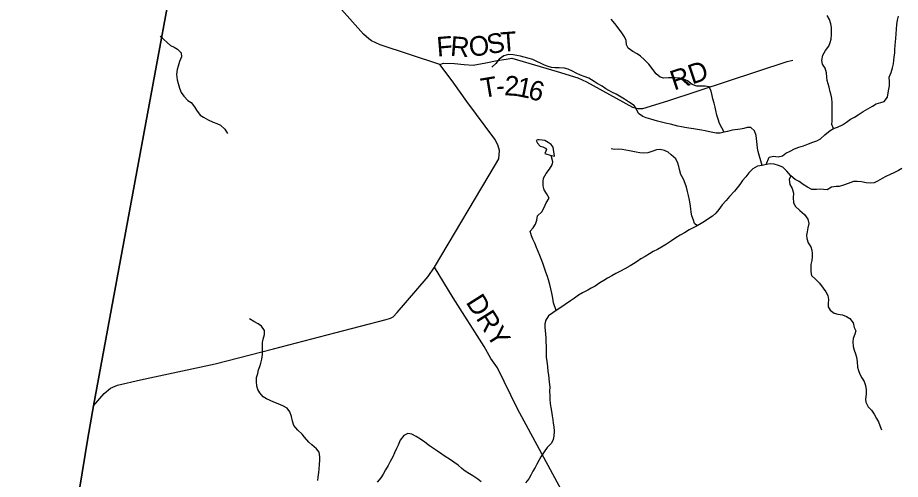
# Model space of a CAD drawing. Extents: x 1578669 to 1989827, y 208020 to 553079.
# Drawn here: x 1722260 to 1735744, y 418953 to 426002 of the extents above; entities that cross this region are included whole.
import ezdxf

# ---------------------------------------------------------------- set-up
doc = ezdxf.new("R2010")
doc.units = 0
for name, color, linetype in [('GM_X_Adjacent_County', 7, 'Continuous'), ('GM_X_County', 7, 'Continuous'), ('GM_X_County_Road', 7, 'Continuous'), ('GM_X_County_Road_Text', 7, 'Continuous'), ('GM_X_Minor_Lake', 7, 'Continuous'), ('GM_X_Minor_River', 7, 'Continuous'), ('GM_X_State_Route', 7, 'Continuous'), ('GM_X_Township', 7, 'Continuous'), ('GM_X_Township_Road', 7, 'Continuous'), ('GM_X_Township_Road_Text', 7, 'Continuous')]:
    doc.layers.add(name, color=color, linetype=linetype)

msp = doc.modelspace()

# ---------------------------------------------------------------- linework, layer by layer
at = {"layer": 'GM_X_Adjacent_County'}
msp.add_lwpolyline([(1729274, 449424), (1727145, 440204), (1727045, 439667), (1726608, 437330), (1726229, 435310), (1725839, 433225), (1725743, 432718), (1725542, 431563), (1725530, 431500), (1723418, 420076), (1723331, 419580), (1722260, 413009)], dxfattribs=at)
at = {"layer": 'GM_X_County'}
msp.add_lwpolyline([(1722260, 413009), (1723331, 419580), (1723418, 420076), (1725530, 431500), (1725542, 431563), (1725743, 432718), (1725839, 433225), (1726229, 435310), (1726608, 437330), (1731391, 437070), (1737649, 436770), (1739572, 436632), (1740249, 436602), (1744285, 436361), (1751291, 435826), (1753632, 435648), (1756376, 435474), (1759601, 435200), (1762690, 434969), (1773240, 434184)], dxfattribs=at)
at = {"layer": 'GM_X_County_Road'}
msp.add_lwpolyline([(1730569, 418787), (1729898, 420029), (1729590, 420654), (1729487, 420796), (1729385, 420979), (1728915, 421722), (1728630, 422190)], dxfattribs=at)
at = {"layer": 'GM_X_Minor_Lake'}
for points in [[(1730409, 423897), (1730459, 423886), (1730441, 424024), (1730409, 424066), (1730365, 424096), (1730313, 424126), (1730275, 424134), (1730225, 424136), (1730205, 424138), (1730183, 424126), (1730203, 424084), (1730243, 424040), (1730281, 424028), (1730323, 424008), (1730339, 423988), (1730329, 423966), (1730311, 423927)], [(1730311, 423927), (1730409, 423897)]]:
    msp.add_lwpolyline(points, dxfattribs=at)
at = {"layer": 'GM_X_Minor_River'}
for points in [[(1733053, 424253), (1732981, 424385), (1732963, 424453), (1732942, 424513), (1732924, 424585), (1732914, 424638), (1732898, 424698), (1732880, 424762), (1732868, 424816), (1732852, 424878), (1732826, 424946), (1732762, 424958), (1732700, 424956), (1732634, 424954), (1732562, 424980), (1732494, 425038), (1732422, 425068), (1732371, 425078), (1732303, 425086), (1732253, 425086), (1732201, 425082), (1732133, 425080), (1732077, 425092), (1732013, 425146), (1731901, 425290), (1731838, 425356), (1731776, 425412), (1731722, 425448), (1731656, 425488), (1731588, 425534), (1731560, 425588), (1731556, 425654), (1731528, 425710), (1731490, 425771), (1731436, 425845), (1731384, 425913), (1731324, 425977)], [(1733696, 423762), (1733740, 423873), (1733808, 423885), (1733878, 423877), (1733944, 423893), (1733997, 423931), (1734059, 423965), (1734127, 424000), (1734195, 424026), (1734265, 424046), (1734341, 424076), (1734405, 424100), (1734469, 424121), (1734526, 424153), (1734592, 424211), (1734672, 424277), (1734722, 424309), (1734786, 424330), (1734858, 424366), (1734920, 424404), (1734985, 424452), (1735043, 424484), (1735101, 424521), (1735177, 424567), (1735317, 424651), (1735373, 424684), (1735445, 424706), (1735498, 424724), (1735548, 424790), (1735556, 424856), (1735568, 424909), (1735580, 424959), (1735580, 425025), (1735572, 425095), (1735602, 425163), (1735626, 425234), (1735640, 425298), (1735646, 425348), (1735650, 425404), (1735658, 425462), (1735662, 425512), (1735666, 425583), (1735668, 425633), (1735676, 425683), (1735680, 425757), (1735684, 425825), (1735692, 425896), (1735702, 425962), (1735718, 426026)], [(1734722, 424309), (1734700, 424372), (1734702, 424422), (1734702, 424500), (1734704, 424568), (1734704, 424705), (1734698, 424767), (1734688, 424817), (1734674, 424871), (1734658, 424941), (1734644, 424991), (1734628, 425045), (1734622, 425096), (1734614, 425162), (1734594, 425230), (1734554, 425294), (1734544, 425348), (1734562, 425430), (1734602, 425499), (1734652, 425569), (1734674, 425621), (1734686, 425675), (1734692, 425746), (1734694, 425796), (1734690, 425850), (1734680, 425910), (1734660, 425972), (1734628, 426036)], [(1724439, 425722), (1724594, 425575), (1724650, 425551), (1724702, 425521), (1724758, 425465), (1724764, 425403), (1724730, 425331), (1724710, 425261), (1724698, 425210), (1724688, 425136), (1724698, 425054), (1724710, 424998), (1724732, 424928), (1724758, 424861), (1724798, 424801), (1724862, 424739), (1724913, 424705), (1724963, 424643), (1724991, 424591), (1725047, 424515), (1725101, 424481), (1725171, 424443), (1725249, 424407), (1725303, 424387), (1725357, 424359), (1725426, 424299), (1725466, 424231)], [(1733632, 423746), (1733602, 423850), (1733586, 423904), (1733570, 423957), (1733562, 424007), (1733556, 424063), (1733540, 424203), (1733518, 424273), (1733459, 424326), (1733405, 424323), (1733355, 424311), (1733301, 424301), (1733175, 424283), (1733105, 424265), (1733053, 424253), (1732991, 424241), (1732932, 424240), (1732878, 424248), (1732828, 424258), (1732762, 424272), (1732706, 424284), (1732646, 424294), (1732584, 424306), (1732514, 424316), (1732453, 424326), (1732399, 424336), (1732347, 424346), (1732289, 424360), (1732235, 424374), (1732179, 424386), (1732093, 424408), (1732035, 424422), (1731981, 424437), (1731930, 424453), (1731862, 424473), (1731812, 424495), (1731746, 424539), (1731714, 424606), (1731676, 424660), (1731606, 424706), (1731530, 424758), (1731454, 424806), (1731403, 424832), (1731347, 424862), (1731293, 424888), (1731243, 424916), (1731187, 424954), (1731115, 424998), (1731065, 425028), (1730985, 425078), (1730913, 425106), (1730860, 425126), (1730792, 425156), (1730738, 425186), (1730670, 425216), (1730614, 425230), (1730532, 425236), (1730466, 425237), (1730416, 425241), (1730365, 425255), (1730309, 425279), (1730255, 425303), (1730181, 425339), (1730129, 425361), (1730053, 425383), (1729999, 425397), (1729941, 425413), (1729883, 425427), (1729830, 425437), (1729760, 425441), (1729688, 425421), (1729618, 425368), (1729564, 425302), (1729506, 425246)], [(1732642, 422824), (1732598, 422860), (1732582, 422910), (1732558, 422978), (1732550, 423032), (1732542, 423082), (1732532, 423157), (1732522, 423217), (1732507, 423289), (1732493, 423349), (1732475, 423415), (1732457, 423471), (1732433, 423538), (1732393, 423606), (1732369, 423682), (1732361, 423732), (1732347, 423782), (1732313, 423848), (1732245, 423910), (1732195, 423946), (1732141, 423972), (1732073, 423990), (1732021, 423984), (1731946, 423960), (1731886, 423938), (1731820, 423932), (1731762, 423936), (1731708, 423948), (1731658, 423958), (1731606, 423968), (1731552, 423979), (1731496, 423991), (1731445, 423995), (1731379, 423991), (1731329, 423999)], [(1730485, 421529), (1730447, 421649), (1730433, 421719), (1730419, 421794), (1730407, 421860), (1730389, 421928), (1730371, 421998), (1730355, 422050), (1730327, 422118), (1730283, 422255), (1730257, 422319), (1730239, 422369), (1730211, 422431), (1730187, 422491), (1730159, 422559), (1730131, 422619), (1730111, 422670), (1730089, 422742), (1730133, 422792), (1730173, 422848), (1730191, 422912), (1730203, 422977), (1730267, 423037), (1730301, 423105), (1730335, 423175), (1730379, 423248), (1730337, 423316), (1730303, 423372), (1730289, 423434), (1730287, 423500), (1730291, 423550), (1730335, 423621), (1730387, 423687), (1730425, 423753), (1730433, 423803), (1730409, 423897)], [(1733632, 423746), (1733560, 423734), (1733491, 423692), (1733429, 423631), (1733385, 423571), (1733335, 423515), (1733291, 423457), (1733253, 423403), (1733209, 423352), (1733133, 423272), (1733081, 423210), (1733023, 423145), (1732970, 423075), (1732926, 423017), (1732874, 422971), (1732802, 422926), (1732752, 422892), (1732702, 422860), (1732642, 422824), (1732590, 422796), (1732519, 422760), (1732447, 422719), (1732379, 422679), (1732315, 422639), (1732247, 422597), (1732171, 422544), (1732093, 422496), (1732032, 422462), (1731970, 422430), (1731910, 422394), (1731844, 422357), (1731782, 422319), (1731722, 422279), (1731670, 422245), (1731616, 422211), (1731533, 422166), (1731469, 422132), (1731399, 422094), (1731339, 422060), (1731271, 422022), (1731215, 421991), (1731151, 421953), (1731083, 421903), (1731022, 421871), (1730968, 421843), (1730890, 421800), (1730830, 421764), (1730766, 421720), (1730706, 421678), (1730626, 421623), (1730558, 421575), (1730485, 421529), (1730433, 421497), (1730367, 421447), (1730329, 421384), (1730315, 421328), (1730315, 421274), (1730319, 421222), (1730325, 421172), (1730327, 421110), (1730331, 421051), (1730333, 420985), (1730333, 420877), (1730335, 420819), (1730343, 420753), (1730353, 420674), (1730361, 420600), (1730371, 420546), (1730375, 420494), (1730381, 420434), (1730389, 420362), (1730387, 420299), (1730389, 420227), (1730389, 420173), (1730393, 420111), (1730403, 420049), (1730413, 419993), (1730423, 419922), (1730435, 419862), (1730443, 419808), (1730451, 419756), (1730457, 419690), (1730453, 419614), (1730441, 419563), (1730413, 419507), (1730351, 419441), (1730301, 419373), (1730253, 419296), (1730221, 419240), (1730193, 419182), (1730165, 419132), (1730131, 419076), (1730099, 419015), (1730071, 418961), (1730017, 418901)], [(1735768, 423697), (1735716, 423667), (1735646, 423635), (1735590, 423609), (1735522, 423579), (1735465, 423544), (1735395, 423506), (1735345, 423482), (1735295, 423474), (1735223, 423482), (1735151, 423494), (1735083, 423500), (1735029, 423498), (1734948, 423471), (1734878, 423445), (1734812, 423425), (1734762, 423425), (1734690, 423415), (1734626, 423371), (1734570, 423379), (1734520, 423382), (1734465, 423378), (1734393, 423380), (1734325, 423412), (1734261, 423454), (1734197, 423502), (1734139, 423532), (1734071, 423588), (1734009, 423660), (1733948, 423721), (1733884, 423743), (1733816, 423766), (1733762, 423768), (1733696, 423762), (1733632, 423746)], [(1734071, 423588), (1734045, 423532), (1734055, 423454), (1734091, 423392), (1734113, 423322), (1734107, 423253), (1734113, 423179), (1734137, 423125), (1734211, 423059), (1734279, 422997), (1734331, 422927), (1734345, 422859), (1734331, 422795), (1734321, 422734), (1734309, 422682), (1734315, 422628), (1734337, 422566), (1734377, 422504), (1734393, 422454), (1734399, 422400), (1734397, 422349), (1734391, 422295), (1734379, 422233), (1734375, 422173), (1734377, 422123), (1734389, 422067), (1734449, 422009), (1734511, 421950), (1734564, 421874), (1734606, 421816), (1734636, 421762), (1734646, 421700), (1734640, 421640), (1734642, 421588), (1734672, 421538), (1734734, 421490), (1734788, 421474), (1734858, 421464), (1734920, 421438), (1734974, 421410), (1735024, 421342), (1735040, 421273), (1735063, 421219), (1735050, 421167), (1735024, 421105), (1735016, 421051), (1735024, 420981), (1735040, 420926), (1735060, 420870), (1735075, 420816), (1735087, 420748), (1735091, 420666), (1735103, 420612), (1735123, 420560), (1735155, 420503), (1735189, 420445), (1735213, 420385), (1735223, 420321), (1735221, 420251), (1735213, 420179), (1735219, 420129), (1735255, 420062), (1735303, 420008), (1735345, 419946), (1735379, 419884), (1735409, 419830), (1735429, 419774), (1735455, 419706)], [(1726848, 418936), (1726852, 418988), (1726862, 419057), (1726864, 419107), (1726870, 419179), (1726874, 419243), (1726876, 419297), (1726864, 419365), (1726826, 419418), (1726756, 419482), (1726706, 419522), (1726644, 419594), (1726606, 419644), (1726540, 419702), (1726478, 419776), (1726460, 419840), (1726444, 419914), (1726418, 419984), (1726377, 420037), (1726309, 420077), (1726237, 420105), (1726173, 420132), (1726061, 420180), (1726009, 420210), (1725961, 420273), (1725931, 420325), (1725915, 420377), (1725909, 420449), (1725911, 420509), (1725927, 420571), (1725941, 420623), (1725959, 420678), (1725973, 420728), (1725989, 420790), (1725999, 420860), (1725999, 420969), (1726001, 421041), (1726009, 421091), (1726031, 421163), (1726033, 421227), (1725985, 421291), (1725935, 421329), (1725868, 421365), (1725800, 421403)], [(1729343, 418914), (1729289, 418954), (1729215, 419008), (1729163, 419038), (1729097, 419078), (1729045, 419120), (1728987, 419168), (1728924, 419214), (1728858, 419260), (1728792, 419300), (1728740, 419338), (1728674, 419382), (1728614, 419426), (1728550, 419466), (1728480, 419518), (1728413, 419564), (1728349, 419608), (1728281, 419642), (1728219, 419654), (1728157, 419622), (1728105, 419552), (1728071, 419476), (1728049, 419423), (1728017, 419355), (1727991, 419295), (1727951, 419225), (1727922, 419162), (1727880, 419098), (1727842, 419032), (1727808, 418976), (1727750, 418908)]]:
    msp.add_lwpolyline(points, dxfattribs=at)
at = {"layer": 'GM_X_State_Route'}
msp.add_lwpolyline([(1723418, 420076), (1723581, 420262), (1723676, 420346), (1723785, 420392), (1724134, 420474), (1725275, 420718), (1726168, 420945), (1727106, 421189), (1727888, 421391), (1727957, 421413), (1727997, 421436), (1728059, 421501), (1728499, 422015), (1728532, 422052), (1728630, 422190), (1729560, 423759), (1729608, 423848), (1729621, 423972), (1729596, 424062), (1729548, 424148), (1729121, 424721), (1728924, 425001), (1728774, 425199), (1728707, 425288), (1727796, 425589), (1727663, 425650), (1727626, 425679), (1727543, 425750), (1727168, 426173)], dxfattribs=at)
at = {"layer": 'GM_X_Township'}
msp.add_lwpolyline([(1722260, 413009), (1723331, 419580), (1723418, 420076), (1725530, 431500), (1725542, 431563), (1725743, 432718), (1725839, 433225), (1726229, 435310), (1726608, 437330), (1731391, 437070), (1737649, 436770), (1739572, 436632), (1740249, 436602), (1744285, 436361), (1751291, 435826), (1753632, 435648), (1756376, 435474), (1755893, 429605), (1754115, 428208), (1752891, 427246), (1748639, 423905), (1745267, 421255), (1739976, 417096)], dxfattribs=at)
at = {"layer": 'GM_X_Township_Road'}
msp.add_lwpolyline([(1728707, 425288), (1728764, 425307), (1728933, 425300), (1729080, 425288), (1729217, 425275), (1729414, 425310), (1729586, 425348), (1729723, 425367), (1729809, 425383), (1730503, 425179), (1730819, 425081), (1730949, 425023), (1731051, 424966), (1731653, 424638), (1731733, 424613), (1731809, 424616), (1732191, 424734), (1734016, 425332), (1734102, 425355)], dxfattribs=at)

# ---------------------------------------------------------------- texts
at = {"layer": 'GM_X_County_Road_Text'}
msp.add_text('DRY', height=300, rotation=302.2412, dxfattribs=at).set_placement((1729099, 421658))
at = {"layer": 'GM_X_Township_Road_Text'}
for s, rotation, p in [('F', 4.6567, (1728672, 425406)), ('R', 355.4367, (1728861, 425422)), ('O', 6.8576, (1729171, 425404)), ('S', 11.4241, (1729459, 425439)), ('T', 4.1949, (1729648, 425478)), ('RD', 18.5904, (1732288, 424888)), ('T', 9.4891, (1729363, 424774)), ('2', 356.2399, (1729689, 424819)), ('1', 348.7493, (1729863, 424809)), ('6', 344.4427, (1730039, 424774)), ('-', 4.2113, (1729577, 424810))]:
    msp.add_text(s, height=300, rotation=rotation, dxfattribs=at).set_placement(p)

doc.saveas('drawing.dxf')
